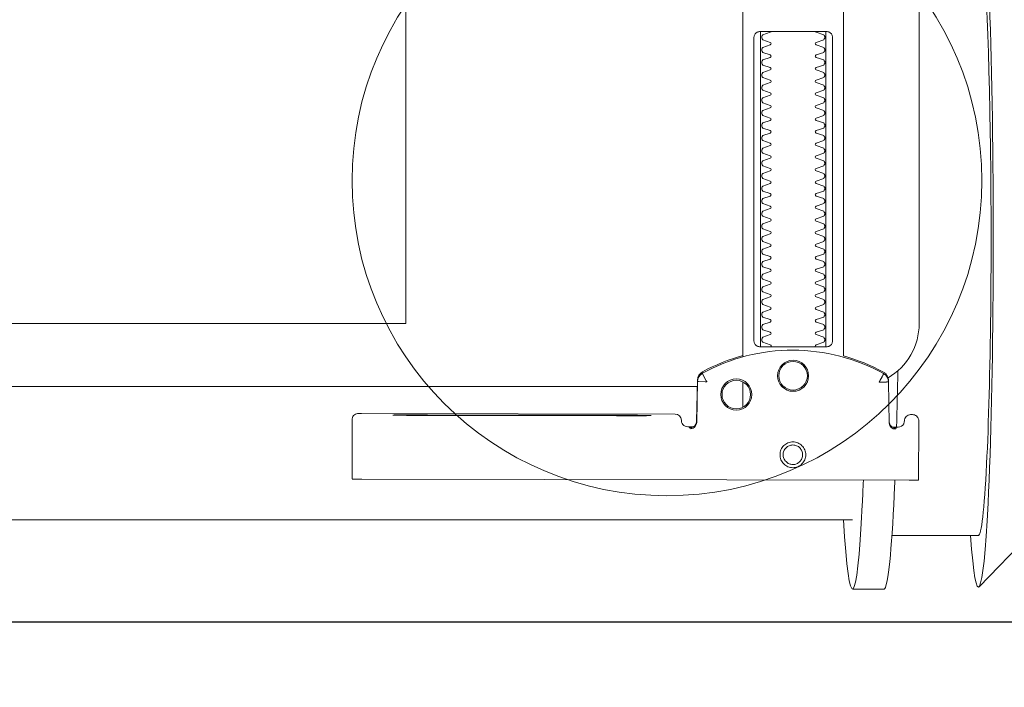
# Model space of a CAD drawing. Header units: millimetres. Extents: x 23192 to 177760, y -399809 to -79279.
# Tile 548 of 656: x 73481 to 73497, y -194641 to -194630. Entities that reach past the tile are written whole.
import ezdxf

# ---------------------------------------------------------------- set-up
doc = ezdxf.new("R2010")
doc.units = ezdxf.units.MM
doc.linetypes.add('DASHDOT', pattern=[25.4, 12.7, -6.35, 0, -6.35])
doc.layers.get('0').update_dxf_attribs({"lineweight": 0})
for name, color, linetype, lineweight in [('!! 0_ Istn-sciany', 3, 'Continuous', 30), ('!! 0_Istn-armatura', 6, 'Continuous', 9), ('!! 0_Osie', 1, 'DASHDOT', 13), ('0-osie-liniA', 14, 'DASHDOT', 5)]:
    doc.layers.add(name, color=color, linetype=linetype, lineweight=lineweight)
doc.layers.add('!!_@ wypos sanit nd', color=7, linetype='Continuous', lineweight=0, plot=False)

# ---------------------------------------------------------------- blocks, each defined once
blk = doc.blocks.new('A$Cff2eaf8b')
for points in [[(-0.22538, 0.09113), (-0.21743, 0.09113), (-0.2095, 0.09927)], [(-0.18941, 0.09963), (-0.19441, 0.09963)], [(-0.19567, 0.09113), (-0.20939, 0.09113)], [(-0.18941, 0.08863), (-0.04454, 0.08863), (-0.04035, 0.08853), (-0.03617, 0.08824), (-0.032, 0.08775), (-0.02786, 0.08707), (-0.02376, 0.08619), (-0.0197, 0.08513), (-0.0157, 0.08388), (-0.01176, 0.08244), (-0.00789, 0.08082), (-0.0041, 0.07902), (-0.0004, 0.07705), (0.0032, 0.0749), (0.0067, 0.0726), (0.01009, 0.07012), (0.01337, 0.0675)], [(-0.19839, 0.08237), (-0.11148, 0.08219)], [(-0.19594, 0.07411), (-0.19609, 0.07411), (-0.19639, 0.07411), (-0.19593, 0.07402), (-0.19578, 0.07396), (-0.19564, 0.07387), (-0.19551, 0.07376), (-0.1954, 0.07363), (-0.19532, 0.07349), (-0.19526, 0.07333), (-0.19523, 0.07317)], [(-0.16479, 0.06647), (-0.16466, 0.07302), (-0.16465, 0.07318), (-0.16461, 0.07333), (-0.16454, 0.07348), (-0.16445, 0.07361), (-0.16435, 0.07373), (-0.16422, 0.07383), (-0.16409, 0.07391), (-0.16394, 0.07396), (-0.16349, 0.07404), (-0.1638, 0.07405), (-0.16395, 0.07405)], [(-0.12195, 0.07209), (-0.15195, 0.07215)], [(-0.15195, 0.07205), (-0.12195, 0.07199)], [(-0.172, 0.07079), (-0.172, 0.06674)], [(0.16493, 0.0675), (-0.16477, 0.0675)], [(-0.172, 0.06279), (-0.172, -0.00182)], [(-0.1852, 0.06018), (-0.1852, 0.01218)], [(-0.1748, 0.01218), (-0.1748, 0.06018)], [(-0.11847, -0.0325), (-0.11847, 0.0575), (0.11153, 0.0575), (0.11153, -0.0325)]]:
    blk.add_lwpolyline(points)
for points in [[(-0.19989, 0.08236), (-0.19995, 0.07336, 0.009369), (-0.19994, 0.07293), (-0.19992, 0.07276), (-0.19986, 0.07259), (-0.19979, 0.07243), (-0.19968, 0.07229), (-0.19955, 0.07217), (-0.19941, 0.07208), (-0.19924, 0.07201), (-0.19908, 0.07197), (-0.19895, 0.07196), (-0.1988, 0.07196)], [(-0.16413, 0.07389), (-0.16324, 0.07389), (-0.16303, 0.07386), (-0.16283, 0.0738), (-0.16264, 0.07369), (-0.16249, 0.07354), (-0.16237, 0.07337), (-0.16228, 0.07317), (-0.16225, 0.07297, 0.002299), (-0.16224, 0.07285, 0.40455), (-0.16124, 0.07188), (-0.11145, 0.07178), (-0.11127, 0.07178), (-0.11111, 0.07178), (-0.111, 0.07178), (-0.11083, 0.07179), (-0.11065, 0.07183), (-0.11049, 0.0719), (-0.11033, 0.072), (-0.1102, 0.07212), (-0.11009, 0.07227), (-0.11001, 0.07243), (-0.10996, 0.07261), (-0.10995, 0.07279), (-0.10997, 0.08178), (-0.10998, 0.08217)], [(-0.19576, 0.07395), (-0.19665, 0.07395, 0.282591), (-0.19754, 0.0734), (-0.19758, 0.07331), (-0.19761, 0.0732), (-0.19763, 0.07311), (-0.19764, 0.07296, -0.415352), (-0.19865, 0.07196)], [(-0.19623, 0.07426), (-0.19588, 0.0742), (-0.19555, 0.07399), (-0.19533, 0.07367), (-0.19523, 0.07332), (-0.19513, 0.06676), (-0.19513, 0.0667, 0.265347), (-0.19435, 0.06544, 0.125711), (-0.17997, 0.06173, 0.125711), (-0.16558, 0.06538, 0.26954), (-0.1648, 0.06667), (-0.16467, 0.07322), (-0.16464, 0.07344), (-0.16456, 0.07365), (-0.16444, 0.07383), (-0.16428, 0.07399), (-0.1641, 0.0741), (-0.16389, 0.07417), (-0.16368, 0.0742)], [(-0.15993, -0.0325), (-0.17249, -0.0325, 0.405519), (-0.172, -0.032), (-0.172, -0.0313, 0.414214), (-0.1725, -0.0308), (-0.1875, -0.0308, 0.414214), (-0.188, -0.0313), (-0.188, -0.032, 0.405519), (-0.18751, -0.0325), (-0.19, -0.0325, -0.414214), (-0.2, -0.0225), (-0.2, 0.0575, -0.266001), (-0.19506, 0.06612)], [(-0.19513, 0.06651), (-0.19511, 0.06632), (-0.19509, 0.06622), (-0.19506, 0.06612), (-0.19503, 0.06602), (-0.19498, 0.06592), (-0.19493, 0.06582), (-0.19488, 0.06573), (-0.19482, 0.06564), (-0.19475, 0.06556), (-0.19468, 0.06548), (-0.1946, 0.06541), (-0.19452, 0.06535), (-0.19443, 0.06529), (-0.19434, 0.06524), (-0.19358, 0.06483), (-0.19281, 0.06445), (-0.19203, 0.0641), (-0.19125, 0.06376), (-0.19045, 0.06345), (-0.18964, 0.06316), (-0.18882, 0.06289), (-0.188, 0.06265), (-0.188, -0.01362, 0.414214)], [(-0.172, 0.0626), (-0.17117, 0.06284), (-0.17034, 0.0631), (-0.16952, 0.06339), (-0.16872, 0.0637), (-0.16792, 0.06404), (-0.16713, 0.06439), (-0.16635, 0.06477), (-0.16558, 0.06518), (-0.16557, 0.06518, 0.269546), (-0.16479, 0.06647)], [(-0.18353, 0.01118, 0.182836), (-0.18364, 0.01127), (-0.18485, 0.01168, 0.050055), (-0.185, 0.01194), (-0.185, 0.01222, 0.050055), (-0.18485, 0.01248), (-0.18364, 0.01289, 0.719897), (-0.18364, 0.01327), (-0.18485, 0.01368, 0.050055), (-0.185, 0.01394), (-0.185, 0.01422, 0.050055), (-0.18485, 0.01448), (-0.18364, 0.01489, 0.719897), (-0.18364, 0.01527), (-0.18485, 0.01568, 0.050055), (-0.185, 0.01594), (-0.185, 0.01622, 0.050055), (-0.18485, 0.01648), (-0.18364, 0.01689, 0.719897), (-0.18364, 0.01727), (-0.18485, 0.01768, 0.050055), (-0.185, 0.01794), (-0.185, 0.01822, 0.050055), (-0.18485, 0.01848), (-0.18364, 0.01889, 0.719897), (-0.18364, 0.01927), (-0.18485, 0.01968, 0.050055), (-0.185, 0.01994), (-0.185, 0.02022, 0.050055), (-0.18485, 0.02048), (-0.18364, 0.02089, 0.719897), (-0.18364, 0.02127), (-0.18485, 0.02168, 0.050055), (-0.185, 0.02194), (-0.185, 0.02222, 0.050055), (-0.18485, 0.02248), (-0.18364, 0.02289, 0.719897), (-0.18364, 0.02327), (-0.18485, 0.02368, 0.050055), (-0.185, 0.02394), (-0.185, 0.02422, 0.050055), (-0.18485, 0.02448), (-0.18364, 0.02489, 0.719897), (-0.18364, 0.02527), (-0.18485, 0.02568, 0.050055), (-0.185, 0.02594), (-0.185, 0.02622, 0.050055), (-0.18485, 0.02648), (-0.18364, 0.02689, 0.719897), (-0.18364, 0.02727), (-0.18485, 0.02768, 0.050055), (-0.185, 0.02794), (-0.185, 0.02822, 0.050055), (-0.18485, 0.02848), (-0.18364, 0.02889, 0.719897), (-0.18364, 0.02927), (-0.18485, 0.02968, 0.050055), (-0.185, 0.02994), (-0.185, 0.03022, 0.050055), (-0.18485, 0.03048), (-0.18364, 0.03089, 0.719897), (-0.18364, 0.03127), (-0.18485, 0.03168, 0.050055), (-0.185, 0.03194), (-0.185, 0.03222, 0.050055), (-0.18485, 0.03248), (-0.18364, 0.03289, 0.719897), (-0.18364, 0.03327), (-0.18485, 0.03368, 0.050055), (-0.185, 0.03394), (-0.185, 0.03422, 0.050055), (-0.18485, 0.03448), (-0.18364, 0.03489, 0.719897), (-0.18364, 0.03527), (-0.18485, 0.03568, 0.050055), (-0.185, 0.03594), (-0.185, 0.03622, 0.050055), (-0.18485, 0.03648), (-0.18364, 0.03689, 0.719897), (-0.18364, 0.03727), (-0.18485, 0.03768, 0.050055), (-0.185, 0.03794), (-0.185, 0.03822, 0.050055), (-0.18485, 0.03848), (-0.18364, 0.03889, 0.719897), (-0.18364, 0.03927), (-0.18485, 0.03968, 0.050055), (-0.185, 0.03994), (-0.185, 0.04022, 0.050055), (-0.18485, 0.04048), (-0.18364, 0.04089, 0.719897), (-0.18364, 0.04127), (-0.18485, 0.04168, 0.050055), (-0.185, 0.04194), (-0.185, 0.04222, 0.050055), (-0.18485, 0.04248), (-0.18364, 0.04289, 0.719897), (-0.18364, 0.04327), (-0.18485, 0.04368, 0.050055), (-0.185, 0.04394), (-0.185, 0.04422, 0.050055), (-0.18485, 0.04448), (-0.18364, 0.04489, 0.719897), (-0.18364, 0.04527), (-0.18485, 0.04568, 0.050055), (-0.185, 0.04594), (-0.185, 0.04622, 0.050055), (-0.18485, 0.04648), (-0.18364, 0.04689, 0.719897), (-0.18364, 0.04727), (-0.18485, 0.04768, 0.050055), (-0.185, 0.04794), (-0.185, 0.04822, 0.050055), (-0.18485, 0.04848), (-0.18364, 0.04889, 0.719897), (-0.18364, 0.04927), (-0.18485, 0.04968, 0.050055), (-0.185, 0.04994), (-0.185, 0.05022, 0.050055), (-0.18485, 0.05048), (-0.18364, 0.05089, 0.719897), (-0.18364, 0.05127), (-0.18485, 0.05168, 0.050055), (-0.185, 0.05194), (-0.185, 0.05222, 0.050055), (-0.18485, 0.05248), (-0.18364, 0.05289, 0.719897), (-0.18364, 0.05327), (-0.18485, 0.05368, 0.050055), (-0.185, 0.05394), (-0.185, 0.05422, 0.050055), (-0.18485, 0.05448), (-0.18364, 0.05489, 0.719897), (-0.18364, 0.05527), (-0.18485, 0.05568, 0.050055), (-0.185, 0.05594), (-0.185, 0.05622, 0.050055), (-0.18485, 0.05648), (-0.18364, 0.05689, 0.719897), (-0.18364, 0.05727), (-0.18485, 0.05768, 0.050055), (-0.185, 0.05794), (-0.185, 0.05822, 0.050055), (-0.18485, 0.05848), (-0.18364, 0.05889, 0.719897), (-0.18364, 0.05927), (-0.18485, 0.05968, 0.050055), (-0.185, 0.05994), (-0.185, 0.06022, 0.050055), (-0.18485, 0.06048), (-0.18364, 0.06089, 0.474594), (-0.18353, 0.06118)], [(-0.17647, 0.06118, 0.474594), (-0.17636, 0.06089), (-0.17515, 0.06048, 0.050055), (-0.175, 0.06022), (-0.175, 0.05994, 0.050055), (-0.17515, 0.05968), (-0.17636, 0.05927, 0.719897), (-0.17636, 0.05889), (-0.17515, 0.05848, 0.050055), (-0.175, 0.05822), (-0.175, 0.05794, 0.050055), (-0.17515, 0.05768), (-0.17636, 0.05727, 0.719897), (-0.17636, 0.05689), (-0.17515, 0.05648, 0.050055), (-0.175, 0.05622), (-0.175, 0.05594, 0.050055), (-0.17515, 0.05568), (-0.17636, 0.05527, 0.719897), (-0.17636, 0.05489), (-0.17515, 0.05448, 0.050055), (-0.175, 0.05422), (-0.175, 0.05394, 0.050055), (-0.17515, 0.05368), (-0.17636, 0.05327, 0.719897), (-0.17636, 0.05289), (-0.17515, 0.05248, 0.050055), (-0.175, 0.05222), (-0.175, 0.05194, 0.050055), (-0.17515, 0.05168), (-0.17636, 0.05127, 0.719897), (-0.17636, 0.05089), (-0.17515, 0.05048, 0.050055), (-0.175, 0.05022), (-0.175, 0.04994, 0.050055), (-0.17515, 0.04968), (-0.17636, 0.04927, 0.719897), (-0.17636, 0.04889), (-0.17515, 0.04848, 0.050055), (-0.175, 0.04822), (-0.175, 0.04794, 0.050055), (-0.17515, 0.04768), (-0.17636, 0.04727, 0.719897), (-0.17636, 0.04689), (-0.17515, 0.04648, 0.050055), (-0.175, 0.04622), (-0.175, 0.04594, 0.050055), (-0.17515, 0.04568), (-0.17636, 0.04527, 0.719897), (-0.17636, 0.04489), (-0.17515, 0.04448, 0.050055), (-0.175, 0.04422), (-0.175, 0.04394, 0.050055), (-0.17515, 0.04368), (-0.17636, 0.04327, 0.719897), (-0.17636, 0.04289), (-0.17515, 0.04248, 0.050055), (-0.175, 0.04222), (-0.175, 0.04194, 0.050055), (-0.17515, 0.04168), (-0.17636, 0.04127, 0.719897), (-0.17636, 0.04089), (-0.17515, 0.04048, 0.050055), (-0.175, 0.04022), (-0.175, 0.03994, 0.050055), (-0.17515, 0.03968), (-0.17636, 0.03927, 0.719897), (-0.17636, 0.03889), (-0.17515, 0.03848, 0.050055), (-0.175, 0.03822), (-0.175, 0.03794, 0.050055), (-0.17515, 0.03768), (-0.17636, 0.03727, 0.719897), (-0.17636, 0.03689), (-0.17515, 0.03648, 0.050055), (-0.175, 0.03622), (-0.175, 0.03594, 0.050055), (-0.17515, 0.03568), (-0.17636, 0.03527, 0.719897), (-0.17636, 0.03489), (-0.17515, 0.03448, 0.050055), (-0.175, 0.03422), (-0.175, 0.03394, 0.050055), (-0.17515, 0.03368), (-0.17636, 0.03327, 0.719897), (-0.17636, 0.03289), (-0.17515, 0.03248, 0.050055), (-0.175, 0.03222), (-0.175, 0.03194, 0.050055), (-0.17515, 0.03168), (-0.17636, 0.03127, 0.719897), (-0.17636, 0.03089), (-0.17515, 0.03048, 0.050055), (-0.175, 0.03022), (-0.175, 0.02994, 0.050055), (-0.17515, 0.02968), (-0.17636, 0.02927, 0.719897), (-0.17636, 0.02889), (-0.17515, 0.02848, 0.050055), (-0.175, 0.02822), (-0.175, 0.02794, 0.050055), (-0.17515, 0.02768), (-0.17636, 0.02727, 0.719897), (-0.17636, 0.02689), (-0.17515, 0.02648, 0.050055), (-0.175, 0.02622), (-0.175, 0.02594, 0.050055), (-0.17515, 0.02568), (-0.17636, 0.02527, 0.719897), (-0.17636, 0.02489), (-0.17515, 0.02448, 0.050055), (-0.175, 0.02422), (-0.175, 0.02394, 0.050055), (-0.17515, 0.02368), (-0.17636, 0.02327, 0.719897), (-0.17636, 0.02289), (-0.17515, 0.02248, 0.050055), (-0.175, 0.02222), (-0.175, 0.02194, 0.050055), (-0.17515, 0.02168), (-0.17636, 0.02127, 0.719897), (-0.17636, 0.02089), (-0.17515, 0.02048, 0.050055), (-0.175, 0.02022), (-0.175, 0.01994, 0.050055), (-0.17515, 0.01968), (-0.17636, 0.01927, 0.719897), (-0.17636, 0.01889), (-0.17515, 0.01848, 0.050055), (-0.175, 0.01822), (-0.175, 0.01794, 0.050055), (-0.17515, 0.01768), (-0.17636, 0.01727, 0.719897), (-0.17636, 0.01689), (-0.17515, 0.01648, 0.050055), (-0.175, 0.01622), (-0.175, 0.01594, 0.050055), (-0.17515, 0.01568), (-0.17636, 0.01527, 0.719897), (-0.17636, 0.01489), (-0.17515, 0.01448, 0.050055), (-0.175, 0.01422), (-0.175, 0.01394, 0.050055), (-0.17515, 0.01368), (-0.17636, 0.01327, 0.719897), (-0.17636, 0.01289), (-0.17515, 0.01248, 0.050055), (-0.175, 0.01222), (-0.175, 0.01194, 0.050055), (-0.17515, 0.01168), (-0.17636, 0.01127, 0.182836), (-0.17647, 0.01118)]]:
    blk.add_lwpolyline(points, format="xyb")
for points in [[(-0.17994, 0.08038), (-0.17974, 0.08037), (-0.17954, 0.08034), (-0.17935, 0.08029), (-0.17916, 0.08022), (-0.17897, 0.08013), (-0.1788, 0.08003), (-0.17864, 0.07991), (-0.17849, 0.07978), (-0.17836, 0.07963), (-0.17824, 0.07947), (-0.17814, 0.07929), (-0.17805, 0.07911), (-0.17798, 0.07892), (-0.17793, 0.07873), (-0.17791, 0.07853), (-0.1779, 0.07833), (-0.17791, 0.07813), (-0.17794, 0.07793), (-0.17799, 0.07773), (-0.17805, 0.07754), (-0.17814, 0.07736), (-0.17824, 0.07719), (-0.17836, 0.07703), (-0.1785, 0.07688), (-0.17865, 0.07675), (-0.17881, 0.07663), (-0.17898, 0.07652), (-0.17916, 0.07644), (-0.17935, 0.07637), (-0.17955, 0.07632), (-0.17975, 0.07629), (-0.17995, 0.07628), (-0.18015, 0.07629), (-0.18035, 0.07632), (-0.18054, 0.07637), (-0.18073, 0.07644), (-0.18091, 0.07653), (-0.18109, 0.07663), (-0.18125, 0.07675), (-0.18139, 0.07689), (-0.18153, 0.07704), (-0.18165, 0.0772), (-0.18175, 0.07737), (-0.18184, 0.07755), (-0.1819, 0.07774), (-0.18195, 0.07794), (-0.18198, 0.07813), (-0.18199, 0.07834), (-0.18198, 0.07854), (-0.18195, 0.07873), (-0.1819, 0.07893), (-0.18183, 0.07912), (-0.18175, 0.0793), (-0.18164, 0.07947), (-0.18152, 0.07963), (-0.18139, 0.07978), (-0.18124, 0.07992), (-0.18108, 0.08004), (-0.18091, 0.08014), (-0.18072, 0.08022), (-0.18053, 0.08029), (-0.18034, 0.08034), (-0.18014, 0.08037)], [(-0.17994, 0.07987), (-0.17979, 0.07987), (-0.17964, 0.07984), (-0.17949, 0.07981), (-0.17935, 0.07976), (-0.17921, 0.07969), (-0.17908, 0.07961), (-0.17896, 0.07952), (-0.17885, 0.07942), (-0.17874, 0.07931), (-0.17865, 0.07918), (-0.17858, 0.07905), (-0.17851, 0.07892), (-0.17846, 0.07877), (-0.17842, 0.07862), (-0.1784, 0.07847), (-0.17839, 0.07832), (-0.1784, 0.07817), (-0.17842, 0.07802), (-0.17846, 0.07787), (-0.17851, 0.07773), (-0.17858, 0.07759), (-0.17866, 0.07746), (-0.17875, 0.07734), (-0.17885, 0.07723), (-0.17896, 0.07712), (-0.17909, 0.07703), (-0.17922, 0.07696), (-0.17935, 0.07689), (-0.1795, 0.07684), (-0.17964, 0.0768), (-0.1798, 0.07678), (-0.17995, 0.07677), (-0.1801, 0.07678), (-0.18025, 0.07681), (-0.1804, 0.07684), (-0.18054, 0.07689), (-0.18068, 0.07696), (-0.18081, 0.07704), (-0.18093, 0.07713), (-0.18104, 0.07723), (-0.18114, 0.07734), (-0.18123, 0.07747), (-0.18131, 0.0776), (-0.18138, 0.07773), (-0.18143, 0.07788), (-0.18146, 0.07803), (-0.18149, 0.07818), (-0.18149, 0.07833), (-0.18149, 0.07848), (-0.18146, 0.07863), (-0.18143, 0.07878), (-0.18137, 0.07892), (-0.18131, 0.07906), (-0.18123, 0.07919), (-0.18114, 0.07931), (-0.18104, 0.07942), (-0.18092, 0.07952), (-0.1808, 0.07962), (-0.18067, 0.07969), (-0.18053, 0.07976), (-0.18039, 0.07981), (-0.18024, 0.07985), (-0.18009, 0.07987)], [(-0.17471, 0.06118), (-0.17462, 0.06118), (-0.17454, 0.06117), (-0.17445, 0.06115), (-0.17437, 0.06113), (-0.17428, 0.06109), (-0.1742, 0.06105), (-0.17413, 0.061), (-0.17406, 0.06095), (-0.174, 0.06088), (-0.17394, 0.06081), (-0.17389, 0.06072), (-0.17384, 0.06062), (-0.17381, 0.06052), (-0.17378, 0.06041), (-0.17376, 0.06029), (-0.17376, 0.06018), (-0.17376, 0.01218), (-0.17376, 0.01206), (-0.17378, 0.01195), (-0.17381, 0.01184), (-0.17384, 0.01173), (-0.17389, 0.01164), (-0.17394, 0.01155), (-0.174, 0.01148), (-0.17406, 0.01141), (-0.17413, 0.01135), (-0.1742, 0.01131), (-0.17428, 0.01126), (-0.17437, 0.01123), (-0.17445, 0.01121), (-0.17454, 0.01119), (-0.17462, 0.01118), (-0.17471, 0.01118), (-0.18529, 0.01118), (-0.18538, 0.01118), (-0.18547, 0.01119), (-0.18555, 0.01121), (-0.18564, 0.01123), (-0.18572, 0.01126), (-0.1858, 0.01131), (-0.18587, 0.01135), (-0.18594, 0.01141), (-0.18601, 0.01148), (-0.18606, 0.01155), (-0.18612, 0.01164), (-0.18616, 0.01173), (-0.1862, 0.01184), (-0.18623, 0.01195), (-0.18624, 0.01206), (-0.18625, 0.01218), (-0.18625, 0.06018), (-0.18624, 0.06029), (-0.18623, 0.06041), (-0.1862, 0.06052), (-0.18616, 0.06062), (-0.18612, 0.06072), (-0.18606, 0.06081), (-0.18601, 0.06088), (-0.18594, 0.06095), (-0.18587, 0.061), (-0.1858, 0.06105), (-0.18572, 0.06109), (-0.18564, 0.06113), (-0.18555, 0.06115), (-0.18547, 0.06117), (-0.18538, 0.06118), (-0.18529, 0.06118)]]:
    blk.add_lwpolyline(points, close=True)
for points in [[(-0.19436, 0.06548), (-0.19435, 0.06548), (-0.19435, 0.06548), (-0.19435, 0.06548), (-0.19435, 0.06548), (-0.19435, 0.06548), (-0.19435, 0.06548), (-0.19435, 0.06548), (-0.19435, 0.06548), (-0.19435, 0.06548), (-0.19435, 0.06548), (-0.19435, 0.06548), (-0.19435, 0.06548), (-0.19435, 0.06548), (-0.19435, 0.06548), (-0.19435, 0.06548), (-0.19435, 0.06548), (-0.19435, 0.06548), (-0.19435, 0.06548), (-0.19435, 0.06549), (-0.19435, 0.06549), (-0.19435, 0.06549), (-0.19435, 0.06549), (-0.19435, 0.06549), (-0.19435, 0.06549), (-0.19435, 0.0655), (-0.19435, 0.0655), (-0.19434, 0.0655), (-0.19434, 0.06551), (-0.19434, 0.06551), (-0.19434, 0.06552), (-0.19433, 0.06552), (-0.19433, 0.06553), (-0.19433, 0.06553), (-0.19433, 0.06554), (-0.19432, 0.06554), (-0.19432, 0.06555), (-0.19432, 0.06555), (-0.19432, 0.06556), (-0.19431, 0.06556), (-0.19431, 0.06557), (-0.19431, 0.06558), (-0.1943, 0.06558), (-0.1943, 0.06559), (-0.19429, 0.0656), (-0.19429, 0.06561), (-0.19429, 0.06561), (-0.19428, 0.06562), (-0.19428, 0.06563), (-0.19427, 0.06564), (-0.19427, 0.06565), (-0.19426, 0.06566), (-0.19426, 0.06566), (-0.19425, 0.06567), (-0.19425, 0.06568), (-0.19424, 0.06569), (-0.19424, 0.0657), (-0.19423, 0.06571), (-0.19423, 0.06572), (-0.19422, 0.06573), (-0.19422, 0.06574), (-0.19421, 0.06575), (-0.1942, 0.06576), (-0.1942, 0.06578), (-0.19419, 0.06579), (-0.19419, 0.0658), (-0.19418, 0.06581), (-0.19417, 0.06582), (-0.19417, 0.06583), (-0.19416, 0.06585), (-0.19415, 0.06586), (-0.19414, 0.06588), (-0.19413, 0.06591), (-0.19411, 0.06594), (-0.1941, 0.06596), (-0.19408, 0.06599), (-0.19407, 0.06602), (-0.19405, 0.06605), (-0.19395, 0.06623), (-0.19393, 0.06626), (-0.1939, 0.06633), (-0.19388, 0.06636), (-0.19386, 0.0664), (-0.19384, 0.06643), (-0.19382, 0.06646), (-0.1938, 0.0665), (-0.19378, 0.06653), (-0.19377, 0.06657), (-0.19376, 0.06659), (-0.19375, 0.0666), (-0.19375, 0.0666), (-0.19374, 0.06662), (-0.19373, 0.06663), (-0.19372, 0.06664), (-0.19372, 0.06665), (-0.19371, 0.06666), (-0.19371, 0.06667), (-0.19371, 0.06667), (-0.1937, 0.06668), (-0.1937, 0.06668), (-0.1937, 0.06668), (-0.1937, 0.06669), (-0.1937, 0.06669), (-0.1937, 0.0667), (-0.19369, 0.06671), (-0.19369, 0.06671), (-0.19369, 0.06672), (-0.19368, 0.06672), (-0.19368, 0.06672), (-0.19368, 0.06673), (-0.19367, 0.06673), (-0.19367, 0.06674), (-0.19367, 0.06674), (-0.19366, 0.06674), (-0.19365, 0.06675), (-0.19365, 0.06675), (-0.19364, 0.06676), (-0.19364, 0.06676), (-0.19364, 0.06676), (-0.19364, 0.06677), (-0.19363, 0.06677), (-0.19363, 0.06678), (-0.19363, 0.06678), (-0.19363, 0.06678), (-0.19363, 0.06679), (-0.19363, 0.06679), (-0.19363, 0.0668), (-0.19363, 0.0668), (-0.19363, 0.06681), (-0.19364, 0.06681), (-0.19364, 0.06681), (-0.19364, 0.06682), (-0.19364, 0.06682), (-0.19364, 0.06682), (-0.19365, 0.06682), (-0.19365, 0.06682), (-0.19365, 0.06682), (-0.19365, 0.06682), (-0.19365, 0.06682), (-0.19366, 0.06682), (-0.19366, 0.06682), (-0.19366, 0.06682), (-0.19366, 0.06682), (-0.19366, 0.06682), (-0.19367, 0.06682), (-0.19367, 0.06682), (-0.19367, 0.06682), (-0.19367, 0.06682), (-0.19367, 0.06682), (-0.19368, 0.06682), (-0.19368, 0.06682), (-0.19369, 0.06682), (-0.19369, 0.06682), (-0.19369, 0.06681), (-0.1937, 0.06681), (-0.1937, 0.06681), (-0.19371, 0.06681), (-0.19371, 0.06681), (-0.19371, 0.06681), (-0.19371, 0.06681), (-0.19372, 0.0668), (-0.19372, 0.0668), (-0.19373, 0.0668), (-0.19373, 0.0668), (-0.19374, 0.0668), (-0.19374, 0.0668), (-0.19374, 0.0668), (-0.19375, 0.0668), (-0.19375, 0.06681), (-0.19376, 0.06681), (-0.19376, 0.06681), (-0.19377, 0.06681), (-0.19377, 0.06681), (-0.19377, 0.06681), (-0.19377, 0.06681), (-0.19378, 0.06681), (-0.19378, 0.06681), (-0.19378, 0.06681), (-0.19378, 0.06681), (-0.19379, 0.06681), (-0.19379, 0.06681), (-0.19379, 0.06681), (-0.19379, 0.06681), (-0.1938, 0.06681), (-0.1938, 0.06681), (-0.19381, 0.06681), (-0.19381, 0.06681), (-0.19382, 0.06681), (-0.19383, 0.06681), (-0.19383, 0.06681), (-0.19384, 0.06681), (-0.19385, 0.06681), (-0.19385, 0.06681), (-0.19386, 0.06681), (-0.19387, 0.06681), (-0.19388, 0.06681), (-0.19389, 0.06681), (-0.19389, 0.0668), (-0.1939, 0.0668), (-0.19391, 0.0668), (-0.19392, 0.0668), (-0.19397, 0.0668), (-0.19398, 0.0668), (-0.19399, 0.0668), (-0.194, 0.0668), (-0.19401, 0.0668), (-0.19402, 0.0668), (-0.19403, 0.0668), (-0.19405, 0.0668), (-0.19406, 0.0668), (-0.19407, 0.0668), (-0.19408, 0.0668), (-0.19409, 0.0668), (-0.1941, 0.0668), (-0.19412, 0.0668), (-0.19417, 0.0668), (-0.19419, 0.0668), (-0.19421, 0.0668), (-0.19424, 0.0668), (-0.19426, 0.0668), (-0.19429, 0.0668), (-0.19431, 0.0668), (-0.19433, 0.0668), (-0.19436, 0.0668), (-0.19438, 0.06679), (-0.19455, 0.06679), (-0.19457, 0.06679), (-0.19459, 0.06679), (-0.19461, 0.06679), (-0.19463, 0.06679), (-0.19464, 0.06679), (-0.19465, 0.06679), (-0.19466, 0.06679), (-0.19467, 0.06679), (-0.19468, 0.06679), (-0.19469, 0.06679), (-0.1947, 0.06679), (-0.19471, 0.06679), (-0.19472, 0.06679), (-0.19473, 0.06679), (-0.19474, 0.06679), (-0.19474, 0.06679), (-0.19475, 0.06679), (-0.19476, 0.06679), (-0.19477, 0.06679), (-0.19478, 0.06679), (-0.19479, 0.06679), (-0.1948, 0.06679), (-0.1948, 0.06679), (-0.19481, 0.06679), (-0.19482, 0.06678), (-0.19483, 0.06678), (-0.19484, 0.06678), (-0.19484, 0.06678), (-0.19485, 0.06678), (-0.19486, 0.06678), (-0.19487, 0.06678), (-0.19487, 0.06678), (-0.19488, 0.06678), (-0.19489, 0.06678), (-0.1949, 0.06678), (-0.1949, 0.06678), (-0.19491, 0.06678), (-0.19492, 0.06678), (-0.19492, 0.06678), (-0.19493, 0.06678), (-0.19494, 0.06678), (-0.19494, 0.06678), (-0.19495, 0.06678), (-0.19496, 0.06678), (-0.19496, 0.06678), (-0.19497, 0.06678), (-0.19499, 0.06678), (-0.19499, 0.06678), (-0.195, 0.06678), (-0.195, 0.06678), (-0.19501, 0.06678), (-0.19501, 0.06678), (-0.19502, 0.06678), (-0.19502, 0.06678), (-0.19503, 0.06678), (-0.19503, 0.06678), (-0.19504, 0.06678), (-0.19504, 0.06678), (-0.19505, 0.06678), (-0.19505, 0.06678), (-0.19505, 0.06678), (-0.19506, 0.06678), (-0.19506, 0.06678), (-0.19507, 0.06678), (-0.19507, 0.06678), (-0.19507, 0.06678), (-0.19508, 0.06678), (-0.19508, 0.06678), (-0.19508, 0.06678), (-0.19509, 0.06678), (-0.19509, 0.06678), (-0.19509, 0.06678), (-0.1951, 0.06678), (-0.1951, 0.06678), (-0.1951, 0.06678), (-0.19511, 0.06678), (-0.19511, 0.06678), (-0.19511, 0.06678), (-0.19511, 0.06678), (-0.19511, 0.06678), (-0.19512, 0.06678), (-0.19512, 0.06678), (-0.19512, 0.06678), (-0.19512, 0.06678), (-0.19512, 0.06678), (-0.19512, 0.06678), (-0.19513, 0.06678), (-0.19513, 0.06677), (-0.19513, 0.06677), (-0.19513, 0.06677), (-0.19513, 0.06677), (-0.19513, 0.06677), (-0.19513, 0.06677), (-0.19513, 0.06677), (-0.19513, 0.06677), (-0.19513, 0.06677), (-0.19513, 0.06677), (-0.19513, 0.06677), (-0.19513, 0.06677), (-0.19513, 0.06677), (-0.19513, 0.06677), (-0.19513, 0.06677), (-0.19513, 0.06678), (-0.19513, 0.06678), (-0.19513, 0.06678), (-0.19513, 0.06678), (-0.19513, 0.06678), (-0.19513, 0.06678), (-0.19513, 0.06678), (-0.19513, 0.06678), (-0.19513, 0.06678), (-0.19513, 0.06678), (-0.19513, 0.06678), (-0.19513, 0.06678), (-0.19513, 0.06678), (-0.19513, 0.06678), (-0.19513, 0.06678), (-0.19513, 0.06677), (-0.19513, 0.06677, 0.269547)], [(-0.1648, 0.06671), (-0.16481, 0.06671), (-0.16485, 0.06672), (-0.16497, 0.06672), (-0.16603, 0.06675), (-0.16612, 0.06675), (-0.16616, 0.06675), (-0.1662, 0.06675), (-0.16623, 0.06676), (-0.16627, 0.06677), (-0.1663, 0.06675), (-0.1663, 0.06672), (-0.16628, 0.0667), (-0.16625, 0.06667), (-0.16623, 0.06663), (-0.16622, 0.0666), (-0.1662, 0.06657), (-0.16561, 0.06549), (-0.1656, 0.06545), (-0.16558, 0.06542, 0.269546)]]:
    blk.add_lwpolyline(points, format="xyb", close=True)
for centre, radius in [((-0.17096, 0.06877), 0.00247), ((-0.17096, 0.06877), 0.00227), ((-0.17997, 0.06579), 0.00247), ((-0.17997, 0.06579), 0.00227)]:
    blk.add_circle(centre, radius)
for centre, major_axis, ratio, start_param, end_param in [((-0.20939, 0.04363), (0, 0.0557), 0.04256, 5.733752, 6.988802), ((-0.18941, 0.04363), (0, 0.056), 0.04256, 5.645661, 6.988802), ((-0.19441, 0.04363), (0, 0.056), 0.04256, 0, 0.705617), ((-0.20939, 0.04363), (0, 0.0475), 0.04256, 0, 0.705617), ((-0.20939, 0.04363), (0, 0.0557), 0.04256, 0.705617, 3.691026), ((-0.19441, 0.04363), (0, 0.056), 0.04256, 0.705617, 0.806963), ((-0.18941, 0.04363), (0, 0.056), 0.04256, 0.705617, 0.807212), ((-0.19839, 0.08235), (-0.0015, 0), 0.008726, 4.712674, 6.283151), ((-0.11148, 0.08218), (-0.0015, 0), 0.008726, 3.141878, 4.712682), ((-0.20939, 0.04363), (0, 0.0475), 0.04256, 0.705617, 3.141593), ((-0.19664, 0.07495), (-0.000002, -0.001), 0.000289, 6.274459, 6.283185), ((-0.19441, 0.04363), (0, 0.056), 0.04256, 0.998527, 1.179108), ((-0.16324, 0.07489), (-0.000002, -0.001), 0.000289, 6.274459, 6.283185), ((-0.19879, 0.07296), (-0.000011, -0.001), 0.706875, 0, 0.012337), ((-0.19844, 0.07196), (-0.000501, 0.000001), 0.008726, 0.786107, 1.14947), ((-0.19864, 0.07296), (-0.000006, -0.001), 0.408573, 0, 0.00956), ((-0.15195, 0.0721), (0.0055, -0.00001), 0.008726, 1.571085, 4.712678), ((-0.12195, 0.07204), (0.0055, -0.00001), 0.008726, 4.712678, 7.854271), ((-0.19463, 0.06658), (-0.0005, -0.000008), 0.017454, 0, 0.000137), ((-0.1653, 0.06668), (0.0005, -0.00001), 0.000006, 6.282744, 6.283185), ((-0.1852, 0.06018), (0, 0.001), 0.000289, 4.712389, 6.283185), ((-0.1748, 0.06018), (0, -0.001), 0.000289, 1.570796, 3.141593), ((-0.1852, 0.01218), (0, -0.001), 0.000289, 0, 1.570796), ((-0.1748, 0.01218), (0, -0.001), 0.000289, 0, 1.570796)]:
    blk.add_ellipse(centre, major_axis=major_axis, ratio=ratio, start_param=start_param, end_param=end_param)
blk = doc.blocks.new('BLOK OSI')
at = {"layer": '0-osie-liniA', "ltscale": 5}
blk.add_lwpolyline([(48639.25763, -194702.0883), (55442.2848, -194702.0883)], dxfattribs=at)

msp = doc.modelspace()

# ---------------------------------------------------------------- linework, layer by layer
at = {"layer": '!! 0_ Istn-sciany'}
msp.add_lwpolyline([(73219.42327, -194639.5883), (73521.42327, -194639.5883)], dxfattribs=at)
at = {"layer": '!! 0_Istn-armatura'}
msp.add_circle((73491.42327, -194632.5883), 5, dxfattribs=at)

# ---------------------------------------------------------------- block references
at = {"layer": '!! 0_Osie'}
msp.add_blockref('BLOK OSI', (22443.71185, 61.46017), dxfattribs=at)
at = {"layer": '!!_@ wypos sanit nd', "xscale": 100, "yscale": 100, "zscale": 100, "rotation": 180}
msp.add_blockref('A$Cff2eaf8b', (73475.42822, -194629.1053), dxfattribs=at)

doc.saveas('drawing.dxf')
